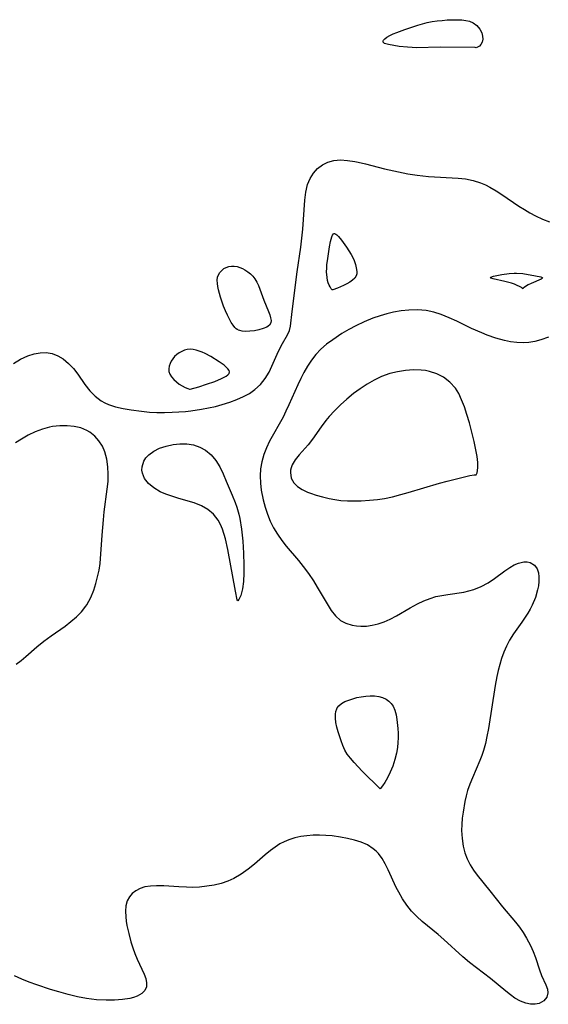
# Model space of a CAD drawing. Header units: inches. Extents: x 1073367 to 1082519, y 1569854 to 1574957.
# Tile 263 of 565: x 1077633 to 1077744, y 1574711 to 1574918. Entities that reach past the tile are written whole.
import ezdxf

# ---------------------------------------------------------------- set-up
doc = ezdxf.new("R2010")
doc.units = ezdxf.units.IN
doc.header["$MEASUREMENT"] = 0
doc.layers.add('CGG_CurvaNivelLidar_v1', color=7, linetype='Continuous', lineweight=30, true_color=0x008008)

msp = doc.modelspace()

# ---------------------------------------------------------------- linework, layer by layer
at = {"layer": 'CGG_CurvaNivelLidar_v1'}
for points in [[(1077728.5, 1574912.0086, 68), (1077721.0852, 1574912.0569, 68), (1077716.146, 1574911.9484, 68), (1077715.1881, 1574911.9782, 68), (1077714.2471, 1574912.045, 68), (1077712.4522, 1574912.2489, 68), (1077710.2116, 1574912.632, 68), (1077709.4202, 1574912.8588, 68), (1077709.238, 1574912.9828, 68), (1077709.1428, 1574913.1582, 68), (1077709.1416, 1574913.3741, 68), (1077709.2107, 1574913.5573, 68), (1077709.3128, 1574913.7093, 68), (1077709.4481, 1574913.856, 68), (1077709.9027, 1574914.2022, 68), (1077710.4935, 1574914.5316, 68), (1077711.1885, 1574914.8507, 68), (1077711.9591, 1574915.1622, 68), (1077713.6455, 1574915.7705, 68), (1077716.4112, 1574916.687, 68), (1077717.3976, 1574916.9852, 68), (1077718.3948, 1574917.2437, 68), (1077719.4335, 1574917.4506, 68), (1077720.4806, 1574917.6058, 68), (1077721.5306, 1574917.7207, 68), (1077722.5779, 1574917.803, 68), (1077723.9692, 1574917.8608, 68), (1077724.8337, 1574917.8516, 68), (1077725.6805, 1574917.7981, 68), (1077726.5015, 1574917.6914, 68), (1077727.2863, 1574917.5178, 68), (1077728.0246, 1574917.2156, 68), (1077728.8057, 1574916.6426, 68), (1077729.4306, 1574915.9001, 68), (1077729.8638, 1574915.0652, 68), (1077730.0482, 1574914.3936, 68), (1077730.0819, 1574913.7479, 68), (1077729.9603, 1574913.1624, 68), (1077729.7007, 1574912.6706, 68), (1077729.3598, 1574912.2929, 68), (1077729.0026, 1574912.0502, 68), (1077728.6993, 1574911.9559, 68)], [(1077698.5, 1574860.938, 67.5), (1077698.3864, 1574860.9885, 67.5), (1077698.1818, 1574861.207, 67.5), (1077697.9325, 1574861.5767, 67.5), (1077697.7343, 1574861.9706, 67.5), (1077697.5559, 1574862.4392, 67.5), (1077697.4106, 1574862.9679, 67.5), (1077697.309, 1574863.5342, 67.5), (1077697.2223, 1574864.7349, 67.5), (1077697.2305, 1574865.5121, 67.5), (1077697.2775, 1574866.2468, 67.5), (1077697.4433, 1574867.5367, 67.5), (1077697.822, 1574870.0137, 67.5), (1077698.0354, 1574871.1539, 67.5), (1077698.2872, 1574872.1196, 67.5), (1077698.438, 1574872.4886, 67.5), (1077698.6436, 1574872.7688, 67.5), (1077698.777, 1574872.8351, 67.5), (1077698.9027, 1574872.8328, 67.5), (1077699.1872, 1574872.6931, 67.5), (1077699.3962, 1574872.5212, 67.5), (1077699.7057, 1574872.2087, 67.5), (1077700.3737, 1574871.4074, 67.5), (1077701.4198, 1574869.972, 67.5), (1077702.404, 1574868.4081, 67.5), (1077702.9194, 1574867.35, 67.5), (1077703.2891, 1574866.3061, 67.5), (1077703.5221, 1574865.2795, 67.5), (1077703.5699, 1574864.7877, 67.5), (1077703.5538, 1574864.3209, 67.5), (1077703.4458, 1574863.8857, 67.5), (1077703.1489, 1574863.4354, 67.5), (1077702.6841, 1574863.0023, 67.5), (1077702.0987, 1574862.5927, 67.5), (1077701.4404, 1574862.2127, 67.5), (1077700.7554, 1574861.869, 67.5), (1077699.4846, 1574861.3192, 67.5)], [(1077678.5, 1574852.5848, 68), (1077678.4018, 1574852.5963, 68), (1077678.1866, 1574852.7585, 68), (1077677.889, 1574853.0617, 68), (1077677.5262, 1574853.5252, 68), (1077677.1365, 1574854.1205, 68), (1077676.7373, 1574854.8242, 68), (1077676.343, 1574855.6105, 68), (1077675.9204, 1574856.5607, 68), (1077675.531, 1574857.5403, 68), (1077674.8904, 1574859.4184, 68), (1077674.4768, 1574860.9527, 68), (1077674.3248, 1574861.6557, 68), (1077674.2241, 1574862.3361, 68), (1077674.1993, 1574862.9882, 68), (1077674.2794, 1574863.6034, 68), (1077674.4734, 1574864.1429, 68), (1077674.7673, 1574864.6338, 68), (1077675.1427, 1574865.0674, 68), (1077675.5866, 1574865.4307, 68), (1077676.0913, 1574865.706, 68), (1077676.6219, 1574865.8712, 68), (1077677.1869, 1574865.947, 68), (1077677.7716, 1574865.9395, 68), (1077678.3628, 1574865.8493, 68), (1077678.9315, 1574865.6827, 68), (1077679.4898, 1574865.4487, 68), (1077680.0324, 1574865.1578, 68), (1077680.6177, 1574864.7709, 68), (1077681.1677, 1574864.328, 68), (1077681.6719, 1574863.8321, 68), (1077682.1169, 1574863.2815, 68), (1077682.5296, 1574862.6066, 68), (1077682.8766, 1574861.8801, 68), (1077683.1811, 1574861.1203, 68), (1077684.0257, 1574858.7808, 68), (1077685.0102, 1574856.3896, 68), (1077685.253, 1574855.7314, 68), (1077685.4329, 1574855.1059, 68), (1077685.5166, 1574854.5239, 68), (1077685.46, 1574854.001, 68), (1077685.1591, 1574853.5368, 68), (1077684.5994, 1574853.1359, 68), (1077683.8466, 1574852.8023, 68), (1077682.967, 1574852.5402, 68), (1077682.0258, 1574852.3539, 68), (1077681.0861, 1574852.2475, 68), (1077680.2092, 1574852.2234, 68), (1077679.455, 1574852.2782, 68), (1077678.9223, 1574852.3817, 68), (1077678.5871, 1574852.4967, 68)], [(1077738.5, 1574861.1563, 67.5), (1077738.4575, 1574861.2523, 67.5), (1077738.2282, 1574861.4376, 67.5), (1077737.8401, 1574861.6737, 67.5), (1077737.3466, 1574861.9095, 67.5), (1077736.758, 1574862.1397, 67.5), (1077736.1057, 1574862.3564, 67.5), (1077734.7419, 1574862.7296, 67.5), (1077732.2516, 1574863.2702, 67.5), (1077731.7566, 1574863.4521, 67.5), (1077731.696, 1574863.5454, 67.5), (1077731.7944, 1574863.6391, 67.5), (1077732.3384, 1574863.8299, 67.5), (1077734.1069, 1574864.2028, 67.5), (1077735.6419, 1574864.4298, 67.5), (1077736.6892, 1574864.5112, 67.5), (1077737.2136, 1574864.5138, 67.5), (1077738.5283, 1574864.388, 67.5), (1077741.1787, 1574863.9336, 67.5), (1077742.3135, 1574863.6723, 67.5), (1077742.5479, 1574863.5798, 67.5), (1077742.6603, 1574863.4819, 67.5), (1077742.612, 1574863.3693, 67.5), (1077742.3698, 1574863.2219, 67.5), (1077740.2364, 1574862.2929, 67.5), (1077739.6633, 1574862.0126, 67.5), (1077738.8583, 1574861.5261, 67.5), (1077738.5078, 1574861.2204, 67.5)], [(1077668.5, 1574840.0561, 68.5), (1077670.2922, 1574840.5651, 68.5), (1077671.9432, 1574841.0896, 68.5), (1077673.6554, 1574841.694, 68.5), (1077675.0994, 1574842.2822, 68.5), (1077675.6285, 1574842.545, 68.5), (1077676.0775, 1574842.8102, 68.5), (1077676.4395, 1574843.0847, 68.5), (1077676.6856, 1574843.3713, 68.5), (1077676.7782, 1574843.6734, 68.5), (1077676.6828, 1574844.0049, 68.5), (1077676.4316, 1574844.352, 68.5), (1077676.0686, 1574844.7099, 68.5), (1077675.6266, 1574845.075, 68.5), (1077674.5927, 1574845.8142, 68.5), (1077672.8508, 1574846.897, 68.5), (1077671.623, 1574847.5493, 68.5), (1077670.9966, 1574847.8364, 68.5), (1077670.3678, 1574848.0865, 68.5), (1077669.7392, 1574848.2874, 68.5), (1077669.1134, 1574848.4218, 68.5), (1077668.4934, 1574848.4655, 68.5), (1077667.8889, 1574848.399, 68.5), (1077667.2974, 1574848.2384, 68.5), (1077666.7244, 1574848.002, 68.5), (1077666.1776, 1574847.7015, 68.5), (1077665.668, 1574847.3424, 68.5), (1077665.2109, 1574846.9242, 68.5), (1077664.838, 1574846.469, 68.5), (1077664.5266, 1574845.9715, 68.5), (1077664.2765, 1574845.4455, 68.5), (1077664.0938, 1574844.903, 68.5), (1077663.9915, 1574844.3548, 68.5), (1077664.0304, 1574843.7788, 68.5), (1077664.2419, 1574843.213, 68.5), (1077664.5985, 1574842.6433, 68.5), (1077665.0662, 1574842.0907, 68.5), (1077665.611, 1574841.5758, 68.5), (1077666.1995, 1574841.118, 68.5), (1077666.7982, 1574840.7351, 68.5), (1077667.4502, 1574840.4015, 68.5), (1077667.9991, 1574840.179, 68.5), (1077668.3739, 1574840.0635, 68.5)], [(1077728.5, 1574822.0336, 68.5), (1077728.6688, 1574822.0353, 68.5), (1077728.8863, 1574822.4133, 68.5), (1077728.9932, 1574822.901, 68.5), (1077729.0441, 1574823.5522, 68.5), (1077729.0114, 1574824.5987, 68.5), (1077728.8694, 1574825.842, 68.5), (1077728.6297, 1574827.2437, 68.5), (1077728.2441, 1574829.0536, 68.5), (1077727.7798, 1574830.9705, 68.5), (1077727.2524, 1574832.9744, 68.5), (1077726.7525, 1574834.6821, 68.5), (1077726.2167, 1574836.3097, 68.5), (1077725.6351, 1574837.8363, 68.5), (1077725.0081, 1574839.1611, 68.5), (1077724.3123, 1574840.2576, 68.5), (1077723.1665, 1574841.554, 68.5), (1077721.8111, 1574842.5969, 68.5), (1077720.4115, 1574843.3003, 68.5), (1077718.8985, 1574843.7834, 68.5), (1077718.0581, 1574843.9548, 68.5), (1077717.0949, 1574844.0705, 68.5), (1077715.4665, 1574844.1118, 68.5), (1077713.808, 1574843.9933, 68.5), (1077712.1419, 1574843.7292, 68.5), (1077710.4892, 1574843.3201, 68.5), (1077708.7692, 1574842.7119, 68.5), (1077707.2276, 1574841.9786, 68.5), (1077705.7333, 1574841.1133, 68.5), (1077704.2813, 1574840.1482, 68.5), (1077702.8703, 1574839.1067, 68.5), (1077701.4604, 1574837.9675, 68.5), (1077700.1097, 1574836.7671, 68.5), (1077698.8368, 1574835.5029, 68.5), (1077697.7488, 1574834.2777, 68.5), (1077697.0749, 1574833.443, 68.5), (1077696.0906, 1574832.1372, 68.5), (1077694.244, 1574829.5261, 68.5), (1077693.3183, 1574828.303, 68.5), (1077691.432, 1574826.1855, 68.5), (1077690.6192, 1574825.1744, 68.5), (1077689.9921, 1574824.1377, 68.5), (1077689.7421, 1574823.498, 68.5), (1077689.6285, 1574822.9997, 68.5), (1077689.5872, 1574822.4665, 68.5), (1077689.7723, 1574821.3346, 68.5), (1077690.3237, 1574820.3073, 68.5), (1077691.0792, 1574819.5623, 68.5), (1077692.0478, 1574818.929, 68.5), (1077693.179, 1574818.3852, 68.5), (1077693.7879, 1574818.1431, 68.5), (1077695.0431, 1574817.7182, 68.5), (1077696.3693, 1574817.348, 68.5), (1077697.7447, 1574817.028, 68.5), (1077698.9602, 1574816.7948, 68.5), (1077700.1977, 1574816.623, 68.5), (1077701.6062, 1574816.5258, 68.5), (1077703.0355, 1574816.5098, 68.5), (1077704.4797, 1574816.5482, 68.5), (1077706.2036, 1574816.6424, 68.5), (1077707.9323, 1574816.8134, 68.5), (1077709.4221, 1574817.0479, 68.5), (1077711.0596, 1574817.3941, 68.5), (1077712.8476, 1574817.8406, 68.5), (1077714.3906, 1574818.2649, 68.5), (1077720.9451, 1574820.2246, 68.5), (1077722.6008, 1574820.6843, 68.5), (1077725.9609, 1574821.544, 68.5), (1077727.3695, 1574821.8692, 68.5), (1077728.2509, 1574822.0387, 68.5)], [(1077678.5, 1574795.4614, 67.5), (1077678.4016, 1574795.6809, 67.5), (1077678.0103, 1574797.5216, 67.5), (1077676.4264, 1574806.3128, 67.5), (1077675.9317, 1574808.514, 67.5), (1077675.312, 1574810.5389, 67.5), (1077674.8813, 1574811.5749, 67.5), (1077674.389, 1574812.492, 67.5), (1077673.3894, 1574813.7559, 67.5), (1077672.2244, 1574814.7232, 67.5), (1077670.9033, 1574815.4869, 67.5), (1077669.3169, 1574816.0911, 67.5), (1077666.1255, 1574817.0183, 67.5), (1077664.6245, 1574817.4934, 67.5), (1077663.377, 1574817.9436, 67.5), (1077662.1963, 1574818.457, 67.5), (1077660.8288, 1574819.2439, 67.5), (1077659.696, 1574820.1878, 67.5), (1077658.9155, 1574821.219, 67.5), (1077658.4547, 1574822.3472, 67.5), (1077658.3537, 1574823.0096, 67.5), (1077658.3726, 1574823.6728, 67.5), (1077658.7379, 1574824.8771, 67.5), (1077659.1859, 1574825.5726, 67.5), (1077659.7807, 1574826.2024, 67.5), (1077660.8301, 1574826.9697, 67.5), (1077662.0626, 1574827.5947, 67.5), (1077663.422, 1574828.0771, 67.5), (1077664.881, 1574828.4101, 67.5), (1077666.3384, 1574828.568, 67.5), (1077667.7958, 1574828.5357, 67.5), (1077669.1809, 1574828.294, 67.5), (1077670.4985, 1574827.8478, 67.5), (1077671.7115, 1574827.1974, 67.5), (1077672.9058, 1574826.2273, 67.5), (1077673.9239, 1574825.0525, 67.5), (1077674.7633, 1574823.7255, 67.5), (1077675.4603, 1574822.227, 67.5), (1077676.0957, 1574820.6556, 67.5), (1077677.3517, 1574817.7085, 67.5), (1077677.9577, 1574816.1714, 67.5), (1077678.2861, 1574815.2154, 67.5), (1077678.713, 1574813.756, 67.5), (1077678.9296, 1574812.8147, 67.5), (1077679.3073, 1574810.5346, 67.5), (1077679.5678, 1574808.0514, 67.5), (1077679.7283, 1574805.4992, 67.5), (1077679.8015, 1574803.0094, 67.5), (1077679.7965, 1574801.3116, 67.5), (1077679.6996, 1574799.5445, 67.5), (1077679.4908, 1574798.0186, 67.5), (1077679.1281, 1574796.6134, 67.5), (1077678.7567, 1574795.7267, 67.5)], [(1077708.5, 1574755.8547, 67.5), (1077704.7052, 1574759.5833, 67.5), (1077702.9926, 1574761.3985, 67.5), (1077702.2202, 1574762.3098, 67.5), (1077701.5581, 1574763.194, 67.5), (1077701.0473, 1574764.0286, 67.5), (1077700.6136, 1574764.9809, 67.5), (1077700.2472, 1574765.9652, 67.5), (1077699.6239, 1574767.9085, 67.5), (1077699.3681, 1574768.8724, 67.5), (1077699.1702, 1574769.8168, 67.5), (1077699.0536, 1574770.7285, 67.5), (1077699.0493, 1574771.5911, 67.5), (1077699.1404, 1574772.1844, 67.5), (1077699.3293, 1574772.7275, 67.5), (1077699.4391, 1574772.9325, 67.5), (1077699.7891, 1574773.3812, 67.5), (1077700.3713, 1574773.8552, 67.5), (1077701.0732, 1574774.2494, 67.5), (1077701.8621, 1574774.5803, 67.5), (1077702.7121, 1574774.8581, 67.5), (1077703.6031, 1574775.0882, 67.5), (1077704.5182, 1574775.2708, 67.5), (1077705.4432, 1574775.4012, 67.5), (1077706.3647, 1574775.4691, 67.5), (1077707.3009, 1574775.4572, 67.5), (1077708.2015, 1574775.3396, 67.5), (1077708.9938, 1574775.1126, 67.5), (1077709.7185, 1574774.767, 67.5), (1077710.2978, 1574774.3512, 67.5), (1077710.7961, 1574773.8469, 67.5), (1077711.2023, 1574773.2632, 67.5), (1077711.5766, 1574772.4182, 67.5), (1077711.8296, 1574771.4856, 67.5), (1077712.0061, 1574770.4911, 67.5), (1077712.2175, 1574768.5631, 67.5), (1077712.266, 1574767.5686, 67.5), (1077712.2687, 1574766.623, 67.5), (1077712.2253, 1574765.6518, 67.5), (1077712.099, 1574764.568, 67.5), (1077711.888, 1574763.3993, 67.5), (1077711.5541, 1574762.0352, 67.5), (1077711.1275, 1574760.6837, 67.5), (1077710.6206, 1574759.4066, 67.5), (1077710.0431, 1574758.2293, 67.5), (1077709.4722, 1574757.2381, 67.5), (1077708.9779, 1574756.4791, 67.5)]]:
    msp.add_polyline3d(points, close=True, dxfattribs=at)
for points in [[(1077631.3051, 1574845.4894, 68), (1077632.8107, 1574846.3607, 68), (1077634.3469, 1574847.0591, 68), (1077635.6424, 1574847.484, 68), (1077636.9318, 1574847.7298, 68), (1077638.2018, 1574847.755, 68), (1077639.432, 1574847.5263, 68), (1077640.6138, 1574847.0698, 68), (1077641.73, 1574846.4171, 68), (1077642.8813, 1574845.4883, 68), (1077643.9294, 1574844.4013, 68), (1077644.8733, 1574843.206, 68), (1077646.3462, 1574841.0385, 68), (1077647.3545, 1574839.7315, 68), (1077648.4908, 1574838.5499, 68), (1077649.7776, 1574837.5667, 68), (1077650.5121, 1574837.1588, 68), (1077651.2883, 1574836.8166, 68), (1077652.8001, 1574836.3282, 68), (1077654.3954, 1574835.9731, 68), (1077656.0454, 1574835.7025, 68), (1077658.2806, 1574835.4092, 68), (1077659.9045, 1574835.2352, 68), (1077661.4833, 1574835.1554, 68), (1077663.0895, 1574835.1533, 68), (1077664.7139, 1574835.2065, 68), (1077667.4818, 1574835.3765, 68), (1077668.6149, 1574835.4821, 68), (1077670.8826, 1574835.8071, 68), (1077672.3577, 1574836.0917, 68), (1077673.8171, 1574836.4278, 68), (1077675.2528, 1574836.8162, 68), (1077676.818, 1574837.3149, 68), (1077678.3292, 1574837.8811, 68), (1077679.6914, 1574838.4824, 68), (1077680.9678, 1574839.1689, 68), (1077682.1305, 1574839.9687, 68), (1077683.2959, 1574841.0546, 68), (1077684.2822, 1574842.2814, 68), (1077685.0941, 1574843.6038, 68), (1077685.7014, 1574844.876, 68), (1077686.809, 1574847.4005, 68), (1077687.3841, 1574848.5864, 68), (1077687.9572, 1574849.6852, 68), (1077689.0107, 1574851.5267, 68), (1077689.396, 1574852.3936, 68), (1077689.6103, 1574853.3499, 68), (1077689.943, 1574856.3801, 68), (1077690.9808, 1574864.7944, 68), (1077691.7725, 1574869.9244, 68), (1077692.0266, 1574871.8424, 68), (1077692.2214, 1574873.7625, 68), (1077692.5935, 1574879.8798, 68), (1077692.8166, 1574881.5604, 68), (1077693.2085, 1574883.1391, 68), (1077693.7413, 1574884.4187, 68), (1077694.4485, 1574885.5621, 68), (1077695.3256, 1574886.5367, 68), (1077696.3433, 1574887.2934, 68), (1077697.4926, 1574887.8484, 68), (1077698.7461, 1574888.1904, 68), (1077700.1481, 1574888.3122, 68), (1077701.6174, 1574888.2368, 68), (1077703.1356, 1574888.0139, 68), (1077703.8701, 1574887.8684, 68), (1077705.3618, 1574887.5245, 68), (1077709.4205, 1574886.4848, 68), (1077712.3647, 1574885.8042, 68), (1077714.3061, 1574885.4198, 68), (1077716.2514, 1574885.1018, 68), (1077718.6301, 1574884.8307, 68), (1077724.9052, 1574884.5019, 68), (1077726.4207, 1574884.3366, 68), (1077728.0692, 1574884.0202, 68), (1077729.6292, 1574883.5217, 68), (1077730.6249, 1574883.0868, 68), (1077731.598, 1574882.5831, 68), (1077732.8702, 1574881.8322, 68), (1077734.1265, 1574881.0189, 68), (1077737.6803, 1574878.6204, 68), (1077738.8491, 1574877.874, 68), (1077740.0202, 1574877.1766, 68), (1077741.2094, 1574876.532, 68), (1077742.659, 1574875.8475, 68), (1077744.1302, 1574875.275, 68)], [(1077743.9124, 1574850.9785, 68), (1077742.2745, 1574850.4224, 68), (1077741.0458, 1574850.1169, 68), (1077739.8053, 1574849.9122, 68), (1077738.5564, 1574849.8204, 68), (1077737.2528, 1574849.855, 68), (1077735.9479, 1574850.0093, 68), (1077734.6462, 1574850.2679, 68), (1077732.8143, 1574850.7859, 68), (1077730.9968, 1574851.4366, 68), (1077729.8574, 1574851.8961, 68), (1077727.7141, 1574852.8512, 68), (1077724.6141, 1574854.3554, 68), (1077722.992, 1574855.1021, 68), (1077721.3554, 1574855.7606, 68), (1077719.7827, 1574856.2584, 68), (1077718.1863, 1574856.5955, 68), (1077716.3715, 1574856.7494, 68), (1077714.5374, 1574856.6996, 68), (1077712.9295, 1574856.5198, 68), (1077711.3217, 1574856.234, 68), (1077709.9042, 1574855.903, 68), (1077708.4975, 1574855.5018, 68), (1077706.9459, 1574854.9721, 68), (1077705.1307, 1574854.243, 68), (1077703.3599, 1574853.4144, 68), (1077701.8675, 1574852.6148, 68), (1077700.4233, 1574851.7496, 68), (1077698.5141, 1574850.4635, 68), (1077697.2215, 1574849.497, 68), (1077696.0101, 1574848.4682, 68), (1077694.9137, 1574847.344, 68), (1077693.9968, 1574846.1573, 68), (1077693.1787, 1574844.8812, 68), (1077692.4214, 1574843.5439, 68), (1077691.7551, 1574842.2787, 68), (1077691.1208, 1574840.9846, 68), (1077689.2757, 1574836.7771, 68), (1077688.6394, 1574835.3829, 68), (1077688.0375, 1574834.1716, 68), (1077685.2008, 1574829.0935, 68), (1077684.5432, 1574827.7146, 68), (1077683.9905, 1574826.2623, 68), (1077683.5769, 1574824.7732, 68), (1077683.32, 1574823.2548, 68), (1077683.2352, 1574821.7636, 68), (1077683.2913, 1574820.2591, 68), (1077683.465, 1574818.7493, 68), (1077683.8529, 1574816.7417, 68), (1077684.2615, 1574815.2147, 68), (1077684.765, 1574813.7118, 68), (1077685.359, 1574812.264, 68), (1077686.0552, 1574810.8613, 68), (1077686.8599, 1574809.5097, 68), (1077687.7545, 1574808.2113, 68), (1077688.7212, 1574806.9635, 68), (1077691.2902, 1574803.9413, 68), (1077692.3065, 1574802.68, 68), (1077693.4054, 1574801.2027, 68), (1077694.4278, 1574799.6885, 68), (1077695.2494, 1574798.3514, 68), (1077697.5126, 1574794.464, 68), (1077698.1679, 1574793.4483, 68), (1077699.0729, 1574792.2787, 68), (1077700.1085, 1574791.3484, 68), (1077701.2873, 1574790.7342, 68), (1077702.6081, 1574790.3523, 68), (1077703.4794, 1574790.2063, 68), (1077704.3807, 1574790.1327, 68), (1077705.5903, 1574790.1573, 68), (1077706.8215, 1574790.316, 68), (1077708.0569, 1574790.6079, 68), (1077709.3167, 1574791.046, 68), (1077710.557, 1574791.6038, 68), (1077711.9176, 1574792.3366, 68), (1077714.7792, 1574794.0224, 68), (1077716.3204, 1574794.8607, 68), (1077717.6395, 1574795.4788, 68), (1077718.9907, 1574795.9945, 68), (1077720.2179, 1574796.3523, 68), (1077721.46, 1574796.6281, 68), (1077722.7066, 1574796.8404, 68), (1077726.0747, 1574797.3247, 68), (1077727.1537, 1574797.5574, 68), (1077728.2105, 1574797.8661, 68), (1077729.737, 1574798.4899, 68), (1077731.1877, 1574799.2705, 68), (1077732.5528, 1574800.1614, 68), (1077734.7179, 1574801.7841, 68), (1077735.7694, 1574802.5112, 68), (1077736.6831, 1574803.0262, 68), (1077737.5934, 1574803.4107, 68), (1077738.6887, 1574803.6668, 68), (1077739.4108, 1574803.6737, 68), (1077740.0755, 1574803.5304, 68), (1077740.9396, 1574803.0148, 68), (1077741.5469, 1574802.1889, 68), (1077741.798, 1574801.4041, 68), (1077741.898, 1574800.5049, 68), (1077741.8757, 1574799.5183, 68), (1077741.7802, 1574798.6575, 68), (1077741.6172, 1574797.7665, 68), (1077741.1673, 1574796.1731, 68), (1077740.5099, 1574794.5783, 68), (1077740.0576, 1574793.7115, 68), (1077739.5553, 1574792.8558, 68), (1077738.3305, 1574790.999, 68), (1077736.5485, 1574788.4986, 68), (1077735.7254, 1574787.1999, 68), (1077735.0699, 1574785.952, 68), (1077734.5034, 1574784.6477, 68), (1077734.0171, 1574783.2978, 68), (1077733.645, 1574782.0613, 68), (1077733.3242, 1574780.8014, 68), (1077733.0483, 1574779.5231, 68), (1077732.7111, 1574777.6456, 68), (1077731.2974, 1574768.6177, 68), (1077730.963, 1574766.8759, 68), (1077730.6236, 1574765.3931, 68), (1077730.2246, 1574763.9394, 68), (1077729.8787, 1574762.8718, 68), (1077729.4889, 1574761.8283, 68), (1077727.8929, 1574758.2031, 68), (1077727.3608, 1574756.8873, 68), (1077726.8959, 1574755.547, 68), (1077726.5713, 1574754.389, 68), (1077726.3056, 1574753.2147, 68), (1077725.9285, 1574750.9598, 68), (1077725.7709, 1574749.6682, 68), (1077725.6644, 1574748.3779, 68), (1077725.6271, 1574747.0925, 68), (1077725.7104, 1574745.4237, 68), (1077725.9552, 1574743.7868, 68), (1077726.306, 1574742.4201, 68), (1077726.797, 1574741.1046, 68), (1077727.4017, 1574739.9073, 68), (1077728.1173, 1574738.763, 68), (1077728.9183, 1574737.6661, 68), (1077731.5947, 1574734.3867, 68), (1077734.2412, 1574731.0009, 68), (1077736.9401, 1574727.798, 68), (1077737.8034, 1574726.7259, 68), (1077738.6009, 1574725.6155, 68), (1077739.3138, 1574724.4645, 68), (1077740.1054, 1574722.9121, 68), (1077740.6663, 1574721.6265, 68), (1077741.1598, 1574720.3442, 68), (1077742.0357, 1574717.7489, 68), (1077742.4729, 1574716.5705, 68), (1077743.3781, 1574714.5748, 68), (1077743.6982, 1574713.7027, 68), (1077743.8035, 1574712.8896, 68), (1077743.541, 1574711.9802, 68), (1077742.9067, 1574711.2157, 68), (1077741.9763, 1574710.6873, 68), (1077741.1069, 1574710.5008, 68), (1077740.1427, 1574710.5091, 68), (1077739.125, 1574710.7147, 68), (1077737.9929, 1574711.1656, 68), (1077736.863, 1574711.8179, 68), (1077735.9054, 1574712.5061, 68), (1077734.9457, 1574713.2763, 68), (1077731.7044, 1574715.9679, 68), (1077727.321, 1574719.3355, 68), (1077725.9021, 1574720.5122, 68), (1077721.9169, 1574724.1682, 68), (1077720.6989, 1574725.2299, 68), (1077717.3576, 1574727.9182, 68), (1077716.1774, 1574728.9665, 68), (1077715.0833, 1574730.0918, 68), (1077714.0793, 1574731.3499, 68), (1077713.1836, 1574732.6967, 68), (1077712.3801, 1574734.1072, 68), (1077711.8663, 1574735.1182, 68), (1077710.1932, 1574738.7895, 68), (1077709.571, 1574740.0506, 68), (1077708.8812, 1574741.2284, 68), (1077708.1294, 1574742.2356, 68), (1077707.6221, 1574742.7722, 68), (1077707.0405, 1574743.2711, 68), (1077705.8083, 1574744.0522, 68), (1077704.4979, 1574744.6223, 68), (1077703.0942, 1574745.0602, 68), (1077701.6254, 1574745.4057, 68), (1077700.1153, 1574745.691, 68), (1077698.3809, 1574745.9543, 68), (1077697.051, 1574746.0787, 68), (1077695.7104, 1574746.1296, 68), (1077694.3916, 1574746.1057, 68), (1077693.0807, 1574746.0061, 68), (1077691.787, 1574745.8257, 68), (1077690.4983, 1574745.5485, 68), (1077689.2485, 1574745.1569, 68), (1077688.2906, 1574744.7509, 68), (1077687.3671, 1574744.2641, 68), (1077686.3538, 1574743.6175, 68), (1077685.3805, 1574742.8945, 68), (1077684.2672, 1574741.9695, 68), (1077682.0637, 1574740.0438, 68), (1077680.6773, 1574738.9297, 68), (1077679.2273, 1574737.9093, 68), (1077677.7028, 1574737.0243, 68), (1077676.4191, 1574736.4429, 68), (1077674.9893, 1574735.9592, 68), (1077673.5138, 1574735.6016, 68), (1077672.0065, 1574735.3519, 68), (1077670.4801, 1574735.1975, 68), (1077668.9463, 1574735.1305, 68), (1077667.7409, 1574735.1381, 68), (1077666.112, 1574735.2234, 68), (1077662.9359, 1574735.4538, 68), (1077661.4152, 1574735.486, 68), (1077660.1586, 1574735.4102, 68), (1077658.9751, 1574735.2097, 68), (1077657.944, 1574734.8826, 68), (1077657.027, 1574734.4102, 68), (1077656.2894, 1574733.8231, 68), (1077655.695, 1574733.111, 68), (1077655.2628, 1574732.2866, 68), (1077654.9871, 1574731.2484, 68), (1077654.8948, 1574730.1104, 68), (1077654.9442, 1574728.8972, 68), (1077655.0449, 1574728.0143, 68), (1077655.1902, 1574727.1119, 68), (1077655.558, 1574725.3955, 68), (1077656.0166, 1574723.6708, 68), (1077656.3976, 1574722.4156, 68), (1077656.8265, 1574721.1937, 68), (1077657.3222, 1574719.9994, 68), (1077658.797, 1574716.8336, 68), (1077659.1348, 1574715.9352, 68), (1077659.3306, 1574715.0076, 68), (1077659.2781, 1574714.162, 68), (1077658.9197, 1574713.4091, 68), (1077658.2871, 1574712.778, 68), (1077657.314, 1574712.2291, 68), (1077656.5863, 1574711.964, 68), (1077655.7867, 1574711.754, 68), (1077654.2458, 1574711.503, 68), (1077652.5748, 1574711.3774, 68), (1077650.8155, 1574711.3589, 68), (1077648.8052, 1574711.4581, 68), (1077646.6908, 1574711.7126, 68), (1077644.7452, 1574712.0862, 68), (1077642.7984, 1574712.5605, 68), (1077640.8537, 1574713.1011, 68), (1077639.0684, 1574713.638, 68), (1077636.2, 1574714.5979, 68), (1077634.6232, 1574715.1848, 68), (1077633.0703, 1574715.8133, 68), (1077631.5494, 1574716.4916, 68)], [(1077631.8348, 1574782.1014, 68), (1077632.8904, 1574782.9131, 68), (1077633.9134, 1574783.7576, 68), (1077636.2497, 1574785.8112, 68), (1077637.7033, 1574786.9955, 68), (1077639.2074, 1574788.1091, 68), (1077642.1594, 1574790.1423, 68), (1077643.3955, 1574791.0859, 68), (1077644.5554, 1574792.0911, 68), (1077645.6133, 1574793.1657, 68), (1077646.5367, 1574794.3215, 68), (1077646.7631, 1574794.6574, 68), (1077647.5709, 1574796.1404, 68), (1077648.1977, 1574797.7064, 68), (1077648.6409, 1574799.1135, 68), (1077649.0069, 1574800.5211, 68), (1077649.3098, 1574801.9025, 68), (1077649.5496, 1574803.3135, 68), (1077649.9601, 1574809.3314, 68), (1077650.2208, 1574812.4976, 68), (1077650.3906, 1574814.2119, 68), (1077651.0559, 1574819.0139, 68), (1077651.2057, 1574820.6068, 68), (1077651.2475, 1574822.1631, 68), (1077651.1783, 1574823.6912, 68), (1077650.9655, 1574825.3069, 68), (1077650.5651, 1574826.8324, 68), (1077650.0183, 1574828.0746, 68), (1077649.3, 1574829.1998, 68), (1077648.4254, 1574830.1846, 68), (1077647.4012, 1574830.9967, 68), (1077646.7699, 1574831.3592, 68), (1077645.4685, 1574831.8778, 68), (1077644.0637, 1574832.2024, 68), (1077642.59, 1574832.3559, 68), (1077641.0771, 1574832.3494, 68), (1077639.5516, 1574832.182, 68), (1077638.8911, 1574832.0563, 68), (1077637.3826, 1574831.6376, 68), (1077635.8781, 1574831.0559, 68), (1077634.4118, 1574830.349, 68), (1077632.9941, 1574829.5391, 68), (1077631.7515, 1574828.7189, 68)]]:
    msp.add_polyline3d(points, dxfattribs=at)

doc.saveas('drawing.dxf')
